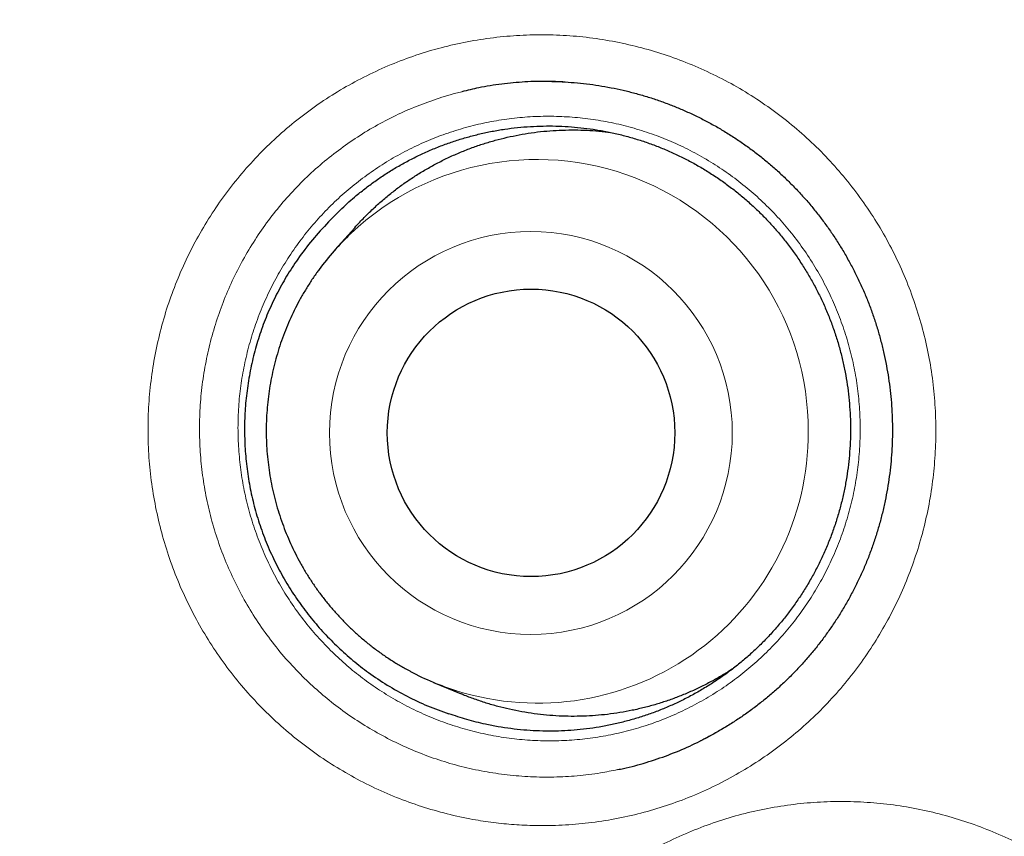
# Model space of a CAD drawing. Header units: millimetres. Extents: x 8 to 315, y 12 to 486.
# Tile 191 of 532: x 157.27 to 161.46, y 463.82 to 467.3. Entities that reach past the tile are written whole.
import ezdxf

# ---------------------------------------------------------------- set-up
doc = ezdxf.new("R2010")
doc.units = ezdxf.units.MM

msp = doc.modelspace()

# ---------------------------------------------------------------- linework, layer by layer
at = {"color": 252, "linetype": 'Continuous', "lineweight": 0}
for p, q in [((159.6157, 467.0297), (159.5781, 467.0313)), ((160.0964, 466.9098), (160.0123, 466.9435)), ((160.2267, 464.2584), (160.2923, 464.2968))]:
    msp.add_line(p, q, dxfattribs=at)
at = {"color": 7, "linetype": 'Continuous', "lineweight": 30}
for p, q in [((159.5796, 467.032), (159.5783, 467.0321)), ((158.693, 466.4109), (158.6089, 466.3162)), ((159.0292, 464.4747), (159.1461, 464.4259)), ((160.2114, 464.2495), (160.2267, 464.2584)), ((160.227, 464.2581), (160.24, 464.2653))]:
    msp.add_line(p, q, dxfattribs=at)
at = {"color": 252, "linetype": 'Continuous', "lineweight": 0}
for centre, radius in [((170.9569, 468.1658), 16.6978), ((170.9569, 468.1658), 15.9984), ((159.4435, 465.5368), 0.8577)]:
    msp.add_circle(centre, radius, dxfattribs=at)
at = {"color": 7, "linetype": 'Continuous', "lineweight": 30}
for centre, radius in [((170.9569, 468.1658), 16.1738), ((159.4441, 465.5373), 0.6121)]:
    msp.add_circle(centre, radius, dxfattribs=at)
at = {"color": 252, "linetype": 'Continuous', "lineweight": 0}
for centre, radius, start, end in [((159.4697, 465.5465), 1.155, 359.8847, 133.3795), ((159.4719, 465.539), 1.1528, 252.568, 0.2577)]:
    msp.add_arc(centre, radius, start, end, dxfattribs=at)
at = {"color": 7, "linetype": 'Continuous', "lineweight": 30}
for centre, start, end in [((159.4713, 465.5495), 133.5404, 143.7006), ((159.4736, 465.5397), 241.9204, 252.5003)]:
    msp.add_arc(centre, 1.154, start, end, dxfattribs=at)
for points, knots in [([(170.9569, 486.0181), (170.9166, 486.0181), (170.8156, 486.0181), (170.6541, 486.0159), (170.4724, 486.012), (170.2907, 486.006), (170.1087, 485.9982), (169.9265, 485.9886), (169.7445, 485.977), (169.5625, 485.9636), (169.3806, 485.9483), (169.1987, 485.9312), (169.0169, 485.9121), (168.8351, 485.8912), (168.6533, 485.8684), (168.4715, 485.8437), (168.2898, 485.8171), (168.1083, 485.7887), (167.9271, 485.7584), (167.7464, 485.7263), (167.566, 485.6923), (167.386, 485.6565), (167.2064, 485.6189), (167.0271, 485.5794), (166.8483, 485.5381), (166.6698, 485.4949), (166.4916, 485.4499), (166.3139, 485.403), (166.1369, 485.3544), (165.9605, 485.304), (165.7847, 485.2518), (165.6094, 485.1978), (165.4349, 485.1422), (165.2614, 485.0848), (165.0886, 485.0257), (164.9165, 484.9649), (164.745, 484.9023), (164.5742, 484.838), (164.4042, 484.7719), (164.2349, 484.7041), (164.066, 484.6345), (163.8975, 484.5631), (163.7298, 484.4899), (163.563, 484.415), (163.3971, 484.3385), (163.232, 484.2603), (163.0678, 484.1805), (162.9045, 484.099), (162.7421, 484.0158), (162.5805, 483.931), (162.4197, 483.8444), (162.2598, 483.7562), (162.1007, 483.6664), (161.9425, 483.5748), (161.785, 483.4815), (161.6284, 483.3865), (161.4726, 483.2898), (161.3175, 483.1914), (161.1633, 483.0913), (161.0098, 482.9895), (160.8572, 482.8859), (160.7052, 482.7805), (160.5543, 482.6736), (160.4046, 482.5652), (160.2563, 482.4556), (160.1094, 482.3446), (159.964, 482.2324), (159.8198, 482.1188), (159.6771, 482.0039), (159.5356, 481.8877), (159.3955, 481.7702), (159.2567, 481.6513), (159.1193, 481.531), (158.9831, 481.4094), (158.8483, 481.2865), (158.7147, 481.1622), (158.5825, 481.0366), (158.4516, 480.9096), (158.3219, 480.7813), (158.1935, 480.6515), (158.0664, 480.5205), (157.9406, 480.388), (157.8161, 480.2541), (157.6929, 480.1189), (157.5709, 479.9823), (157.4501, 479.8443), (157.3308, 479.705), (157.2129, 479.5644), (157.0964, 479.4227), (156.9813, 479.2796), (156.8675, 479.1353), (156.7552, 478.9897), (156.6443, 478.8429), (156.5348, 478.6949), (156.4269, 478.5458), (156.3205, 478.3957), (156.2157, 478.2445), (156.1125, 478.0923), (156.0109, 477.9391), (155.9108, 477.7848), (155.8122, 477.6295), (155.7153, 477.4733), (155.6201, 477.3161), (155.5265, 477.1581), (155.4346, 476.9992), (155.3442, 476.8393), (155.2555, 476.6785), (155.1685, 476.5167), (155.083, 476.3541), (154.9994, 476.1908), (154.9176, 476.0269), (154.8376, 475.8624), (154.7593, 475.6971), (154.6826, 475.5309), (154.6076, 475.3639), (154.5343, 475.1962), (154.4628, 475.0279), (154.3931, 474.8589), (154.3253, 474.6895), (154.2592, 474.5196), (154.1951, 474.3494), (154.1326, 474.1783), (154.0717, 474.0061), (154.0124, 473.8329), (153.9549, 473.6591), (153.8992, 473.4847), (153.8452, 473.3097), (153.793, 473.134), (153.7426, 472.9577), (153.6939, 472.7808), (153.647, 472.6031), (153.6019, 472.4249), (153.5585, 472.2459), (153.517, 472.0664), (153.4772, 471.8864), (153.4393, 471.7061), (153.4033, 471.5255), (153.3691, 471.3446), (153.3368, 471.1634), (153.3063, 470.9819), (153.2777, 470.8), (153.2509, 470.6178), (153.226, 470.4352), (153.2029, 470.2523), (153.1817, 470.0694), (153.1625, 469.8865), (153.1451, 469.7037), (153.1296, 469.5208), (153.1159, 469.3378), (153.1042, 469.1547), (153.0943, 468.9716), (153.0863, 468.7886), (153.0801, 468.6056), (153.0759, 468.4227), (153.0735, 468.2399), (153.073, 468.0573), (153.0744, 467.8746), (153.0777, 467.6919), (153.0828, 467.509), (153.0898, 467.3262), (153.0987, 467.1434), (153.1094, 466.9606), (153.1221, 466.7778), (153.1366, 466.595), (153.153, 466.4121), (153.1713, 466.2293), (153.1915, 466.0464), (153.2135, 465.8635), (153.2374, 465.6808), (153.2632, 465.4983), (153.2909, 465.316), (153.3204, 465.134), (153.3518, 464.9522), (153.3851, 464.7708), (153.4202, 464.5896), (153.4571, 464.4088), (153.4959, 464.2284), (153.5366, 464.0484), (153.579, 463.8689), (153.6233, 463.6898), (153.6694, 463.5111), (153.7173, 463.3329), (153.7669, 463.1555), (153.8183, 462.9788), (153.8714, 462.8029), (153.9262, 462.6277), (153.9828, 462.4533), (154.0411, 462.2796), (154.1011, 462.1066), (154.1629, 461.9343), (154.2265, 461.7627), (154.2917, 461.5919), (154.3588, 461.4217), (154.4275, 461.2521), (154.4981, 461.0833), (154.5703, 460.9151), (154.6444, 460.7476), (154.7202, 460.5807), (154.7977, 460.4145), (154.8771, 460.2489), (154.9582, 460.0839), (155.0411, 459.9196), (155.1257, 459.756), (155.2121, 459.5931), (155.3001, 459.4312), (155.3898, 459.2701), (155.4812, 459.1098), (155.5742, 458.9504), (155.6689, 458.7919), (155.7653, 458.6344), (155.8632, 458.4777), (155.9629, 458.3219), (156.064, 458.1673), (156.1665, 458.0139), (156.2706, 457.8617), (156.3762, 457.7104), (156.4835, 457.5601), (156.5922, 457.411), (156.7023, 457.2631), (156.8139, 457.1163), (156.927, 456.9708), (157.0415, 456.8264), (157.1576, 456.6831), (157.275, 456.541), (157.394, 456.4001), (157.5144, 456.2604), (157.6361, 456.122), (157.7591, 455.985), (157.8834, 455.8494), (158.009, 455.7152), (158.1359, 455.5823), (158.2641, 455.4507), (158.3937, 455.3205), (158.5246, 455.1916), (158.6568, 455.0641), (158.7903, 454.9378), (158.9252, 454.8129), (159.0614, 454.6892), (159.1991, 454.5669), (159.3381, 454.4458), (159.4785, 454.326), (159.6202, 454.2076), (159.7631, 454.0906), (159.9071, 453.9752), (160.0524, 453.8611), (160.1989, 453.7484), (160.3466, 453.6372), (160.4953, 453.5276), (160.6452, 453.4195), (160.7844, 453.3209), (160.8743, 453.259), (160.9135, 453.232)], [0, 0, 0, 0, 0.002649, 0.006643, 0.010624, 0.014606, 0.018606, 0.022605, 0.026606, 0.030607, 0.03461, 0.038616, 0.042625, 0.046637, 0.050654, 0.054676, 0.058704, 0.062735, 0.066763, 0.070789, 0.074814, 0.078838, 0.082862, 0.086886, 0.090912, 0.094939, 0.098968, 0.103001, 0.107027, 0.111045, 0.115069, 0.119093, 0.12311, 0.127115, 0.131115, 0.135122, 0.139126, 0.143127, 0.147126, 0.151124, 0.155128, 0.159145, 0.163158, 0.167167, 0.171174, 0.175178, 0.179181, 0.183183, 0.187185, 0.191188, 0.195191, 0.199195, 0.203202, 0.207211, 0.211224, 0.21524, 0.219262, 0.223288, 0.22732, 0.231359, 0.235404, 0.239458, 0.243519, 0.247575, 0.251617, 0.255652, 0.259681, 0.263704, 0.267723, 0.271737, 0.275747, 0.279755, 0.283759, 0.287762, 0.291763, 0.295763, 0.299762, 0.303762, 0.307763, 0.311764, 0.315768, 0.319774, 0.323782, 0.327794, 0.33181, 0.335831, 0.339859, 0.343877, 0.3479, 0.351927, 0.355957, 0.35999, 0.364025, 0.368061, 0.372097, 0.376132, 0.380167, 0.384199, 0.388228, 0.392265, 0.396298, 0.400329, 0.404357, 0.408385, 0.412411, 0.416438, 0.420464, 0.424492, 0.428521, 0.432553, 0.436561, 0.440571, 0.444583, 0.448597, 0.452611, 0.456625, 0.460636, 0.464644, 0.468647, 0.472644, 0.476633, 0.480616, 0.48463, 0.488644, 0.492658, 0.496673, 0.500689, 0.504708, 0.508729, 0.512753, 0.516781, 0.520813, 0.524851, 0.528894, 0.532937, 0.536976, 0.541014, 0.545051, 0.549087, 0.553124, 0.557161, 0.561199, 0.56524, 0.569282, 0.573325, 0.577353, 0.581379, 0.585405, 0.589429, 0.593452, 0.597473, 0.601491, 0.605507, 0.609519, 0.613527, 0.617531, 0.621533, 0.625544, 0.629555, 0.633567, 0.63758, 0.641596, 0.645613, 0.649635, 0.65366, 0.657689, 0.661724, 0.665765, 0.669806, 0.673847, 0.67789, 0.681933, 0.685978, 0.690024, 0.694071, 0.698117, 0.702164, 0.706211, 0.710257, 0.714296, 0.71835, 0.722396, 0.726436, 0.730471, 0.7345, 0.738525, 0.742546, 0.746563, 0.750578, 0.754592, 0.758603, 0.762614, 0.766625, 0.770637, 0.774649, 0.778663, 0.782679, 0.786697, 0.79072, 0.794746, 0.798777, 0.802813, 0.806856, 0.810896, 0.814937, 0.81898, 0.823025, 0.827074, 0.831126, 0.835169, 0.839223, 0.84328, 0.847335, 0.851379, 0.855416, 0.859468, 0.863516, 0.867562, 0.871606, 0.875649, 0.87969, 0.883732, 0.887774, 0.891817, 0.895861, 0.899908, 0.903949, 0.907986, 0.912019, 0.91605, 0.92008, 0.924108, 0.928135, 0.932163, 0.936191, 0.94022, 0.944251, 0.948285, 0.952326, 0.956369, 0.960415, 0.964463, 0.968515, 0.972563, 0.97661, 0.980664, 0.984722, 0.988775, 0.992818, 0.996874, 1, 1, 1, 1]), ([(187.4364, 468.1658), (187.4357, 468.2786), (187.4344, 468.5041), (187.4235, 468.8422), (187.4063, 469.18), (187.382, 469.5174), (187.3508, 469.8542), (187.3134, 470.1839), (187.2703, 470.5064), (187.222, 470.8216), (187.1675, 471.1359), (187.107, 471.449), (187.0405, 471.7609), (186.9679, 472.0715), (186.8893, 472.3806), (186.8048, 472.6881), (186.7143, 472.9939), (186.6185, 473.2962), (186.5175, 473.5947), (186.4115, 473.8894), (186.3, 474.1821), (186.1797, 474.4804), (186.0503, 474.7839), (185.9113, 475.0922), (185.766, 475.3977), (185.6145, 475.7001), (185.4568, 475.9994), (185.2961, 476.2897), (185.1328, 476.5711), (184.9675, 476.8439), (184.797, 477.1134), (184.6212, 477.3795), (184.4404, 477.6422), (184.2545, 477.9014), (184.0636, 478.1569), (183.8678, 478.4086), (183.6672, 478.6565), (183.463, 478.8991), (183.2555, 479.1362), (183.0448, 479.368), (182.8297, 479.5957), (182.6045, 479.8252), (182.3688, 480.0561), (182.1224, 480.2878), (181.8712, 480.5144), (181.6155, 480.7358), (181.3553, 480.952), (181.0957, 481.1587), (180.8372, 481.3562), (180.5801, 481.545), (180.3194, 481.7287), (180.0552, 481.9073), (179.7876, 482.0808), (179.5166, 482.2491), (179.2425, 482.4121), (178.9653, 482.5697), (178.6851, 482.722), (178.4036, 482.868), (178.1211, 483.0076), (177.8378, 483.1411), (177.5519, 483.2692), (177.256, 483.3951), (176.9499, 483.5182), (176.6336, 483.638), (176.3148, 483.7512), (175.9938, 483.8579), (175.6707, 483.958), (175.3518, 484.0496), (175.0373, 484.1332), (174.7276, 484.2092), (174.4164, 484.2791), (174.104, 484.3431), (173.7903, 484.4009), (173.4756, 484.4527), (173.16, 484.4984), (172.8435, 484.538), (172.5264, 484.5714), (172.2105, 484.5986), (171.8961, 484.6195), (171.5832, 484.6344), (171.2701, 484.6433), (170.9485, 484.6464), (170.6186, 484.643), (170.2805, 484.6326), (169.9427, 484.6152), (169.6053, 484.591), (169.2685, 484.5598), (168.9388, 484.5224), (168.6163, 484.4793), (168.301, 484.431), (167.9868, 484.3765), (167.6736, 484.316), (167.3617, 484.2494), (167.0512, 484.1769), (166.7421, 484.0983), (166.4346, 484.0137), (166.1287, 483.9233), (165.8265, 483.8275), (165.528, 483.7265), (165.2332, 483.6205), (164.9406, 483.5089), (164.6423, 483.3887), (164.3388, 483.2593), (164.0304, 483.1203), (163.725, 482.975), (163.4226, 482.8235), (163.1233, 482.6657), (162.833, 482.505), (162.5515, 482.3418), (162.2788, 482.1765), (162.0093, 482.006), (161.7432, 481.8302), (161.4805, 481.6494), (161.2213, 481.4635), (160.9658, 481.2726), (160.7141, 481.0768), (160.4661, 480.8762), (160.2236, 480.672), (159.9864, 480.4645), (159.7547, 480.2538), (159.527, 480.0387), (159.2974, 479.8135), (159.0665, 479.5778), (158.8348, 479.3313), (158.6082, 479.0802), (158.3868, 478.8245), (158.1707, 478.5642), (157.964, 478.3047), (157.7664, 478.0462), (157.5777, 477.7891), (157.394, 477.5284), (157.2154, 477.2641), (157.0419, 476.9965), (156.8736, 476.7256), (156.7106, 476.4515), (156.5529, 476.1743), (156.4007, 475.894), (156.2547, 475.6126), (156.115, 475.3301), (155.9815, 475.0467), (155.8535, 474.7609), (155.7276, 474.465), (155.6045, 474.1589), (155.4847, 473.8425), (155.3715, 473.5238), (155.2648, 473.2028), (155.1647, 472.8797), (155.0731, 472.5608), (154.9895, 472.2463), (154.9135, 471.9366), (154.8435, 471.6254), (154.7796, 471.3129), (154.7217, 470.9993), (154.6699, 470.6846), (154.6242, 470.369), (154.5847, 470.0525), (154.5512, 469.7353), (154.5241, 469.4195), (154.5031, 469.105), (154.4883, 468.7921), (154.4793, 468.479), (154.4763, 468.1575), (154.4797, 467.8276), (154.4901, 467.4895), (154.5074, 467.1517), (154.5317, 466.8143), (154.5629, 466.4775), (154.6003, 466.1478), (154.6434, 465.8252), (154.6917, 465.51), (154.7462, 465.1958), (154.8067, 464.8826), (154.8732, 464.5707), (154.9458, 464.2601), (155.0244, 463.951), (155.1089, 463.6435), (155.1994, 463.3377), (155.2952, 463.0355), (155.3962, 462.737), (155.5022, 462.4422), (155.6137, 462.1495), (155.734, 461.8513), (155.8634, 461.5478), (156.0024, 461.2394), (156.1477, 460.9339), (156.2992, 460.6315), (156.4569, 460.3323), (156.6176, 460.042), (156.7809, 459.7605), (156.9462, 459.4878), (157.1167, 459.2183), (157.2925, 458.9521), (157.4733, 458.6894), (157.6592, 458.4303), (157.8501, 458.1748), (158.0459, 457.923), (158.2465, 457.6751), (158.4507, 457.4326), (158.6582, 457.1954), (158.8689, 456.9637), (159.084, 456.7359), (159.3092, 456.5064), (159.5449, 456.2755), (159.7913, 456.0438), (160.0425, 455.8172), (160.2982, 455.5958), (160.5584, 455.3797), (160.818, 455.173), (161.0765, 454.9754), (161.3336, 454.7867), (161.5943, 454.603), (161.8585, 454.4243), (162.1261, 454.2509), (162.3971, 454.0826), (162.6712, 453.9196), (162.9484, 453.7619), (163.2287, 453.6096), (163.5101, 453.4637), (163.7926, 453.324), (164.0759, 453.1905), (164.3618, 453.0624), (164.6577, 452.9366), (164.9638, 452.8134), (165.2802, 452.6937), (165.5989, 452.5804), (165.9199, 452.4738), (166.243, 452.3737), (166.5619, 452.282), (166.8764, 452.1984), (167.1861, 452.1225), (167.4973, 452.0525), (167.8097, 451.9886), (168.1234, 451.9307), (168.4381, 451.8789), (168.7537, 451.8332), (169.0702, 451.7936), (169.3873, 451.7602), (169.7032, 451.7331), (170.0176, 451.7121), (170.3305, 451.6972), (170.6436, 451.6883), (170.9652, 451.6852), (171.2951, 451.6886), (171.6332, 451.699), (171.971, 451.7164), (172.3084, 451.7407), (172.6452, 451.7719), (172.9749, 451.8093), (173.2974, 451.8523), (173.6127, 451.9007), (173.9269, 451.9551), (174.2401, 452.0156), (174.552, 452.0822), (174.8625, 452.1548), (175.1716, 452.2334), (175.4791, 452.3179), (175.785, 452.4084), (176.0872, 452.5042), (176.3857, 452.6052), (176.6805, 452.7111), (176.9731, 452.8227), (177.2714, 452.943), (177.5749, 453.0723), (177.8833, 453.2113), (178.1887, 453.3566), (178.4912, 453.5082), (178.7904, 453.6659), (179.0807, 453.8266), (179.3622, 453.9898), (179.6349, 454.1551), (179.9044, 454.3257), (180.1706, 454.5014), (180.4332, 454.6823), (180.6924, 454.8682), (180.9479, 455.0591), (181.1996, 455.2549), (181.4476, 455.4555), (181.6901, 455.6596), (181.9273, 455.8672), (182.159, 456.0779), (182.3867, 456.293), (182.6163, 456.5182), (182.8472, 456.7539), (183.0789, 457.0003), (183.3055, 457.2514), (183.5269, 457.5072), (183.743, 457.7674), (183.9497, 458.027), (184.1473, 458.2855), (184.336, 458.5426), (184.5197, 458.8033), (184.6983, 459.0675), (184.8718, 459.3351), (185.0401, 459.606), (185.2031, 459.8802), (185.3608, 460.1574), (185.513, 460.4376), (185.659, 460.7191), (185.7987, 461.0015), (185.9322, 461.2849), (186.0602, 461.5708), (186.1861, 461.8667), (186.3092, 462.1728), (186.429, 462.4891), (186.5422, 462.8079), (186.6489, 463.1289), (186.749, 463.452), (186.8406, 463.7709), (186.9242, 464.0853), (187.0002, 464.3951), (187.0702, 464.7062), (187.1341, 465.0187), (187.192, 465.3323), (187.2438, 465.647), (187.2895, 465.9627), (187.329, 466.2791), (187.3625, 466.5963), (187.3896, 466.9122), (187.4106, 467.2266), (187.4254, 467.5395), (187.4346, 467.8526), (187.4358, 468.0614), (187.4364, 468.1658)], [0, 0, 0, 0, 0.003267, 0.006533, 0.0098, 0.013067, 0.016333, 0.0196, 0.02268, 0.02576, 0.02884, 0.03192, 0.035, 0.03808, 0.04116, 0.04424, 0.04732, 0.0504, 0.053425, 0.05645, 0.059475, 0.0625, 0.065767, 0.069033, 0.0723, 0.075567, 0.078833, 0.0821, 0.08518, 0.08826, 0.09134, 0.09442, 0.0975, 0.10058, 0.10366, 0.10674, 0.10982, 0.1129, 0.115925, 0.11895, 0.121975, 0.125, 0.128267, 0.131533, 0.1348, 0.138067, 0.141333, 0.1446, 0.14768, 0.15076, 0.15384, 0.15692, 0.16, 0.16308, 0.16616, 0.16924, 0.17232, 0.1754, 0.178425, 0.18145, 0.184475, 0.1875, 0.190767, 0.194033, 0.1973, 0.200567, 0.203833, 0.2071, 0.21018, 0.21326, 0.21634, 0.21942, 0.2225, 0.22558, 0.22866, 0.23174, 0.23482, 0.2379, 0.240925, 0.24395, 0.246975, 0.25, 0.253267, 0.256533, 0.2598, 0.263067, 0.266333, 0.2696, 0.27268, 0.27576, 0.27884, 0.28192, 0.285, 0.28808, 0.29116, 0.29424, 0.29732, 0.3004, 0.303425, 0.30645, 0.309475, 0.3125, 0.315767, 0.319033, 0.3223, 0.325567, 0.328833, 0.3321, 0.33518, 0.33826, 0.34134, 0.34442, 0.3475, 0.35058, 0.35366, 0.35674, 0.35982, 0.3629, 0.365925, 0.36895, 0.371975, 0.375, 0.378267, 0.381533, 0.3848, 0.388067, 0.391333, 0.3946, 0.39768, 0.40076, 0.40384, 0.40692, 0.41, 0.41308, 0.41616, 0.41924, 0.42232, 0.4254, 0.428425, 0.43145, 0.434475, 0.4375, 0.440767, 0.444033, 0.4473, 0.450567, 0.453833, 0.4571, 0.46018, 0.46326, 0.46634, 0.46942, 0.4725, 0.47558, 0.47866, 0.48174, 0.48482, 0.4879, 0.490925, 0.49395, 0.496975, 0.5, 0.503267, 0.506533, 0.5098, 0.513067, 0.516333, 0.5196, 0.52268, 0.52576, 0.52884, 0.53192, 0.535, 0.53808, 0.54116, 0.54424, 0.54732, 0.5504, 0.553425, 0.55645, 0.559475, 0.5625, 0.565767, 0.569033, 0.5723, 0.575567, 0.578833, 0.5821, 0.58518, 0.58826, 0.59134, 0.59442, 0.5975, 0.60058, 0.60366, 0.60674, 0.60982, 0.6129, 0.615925, 0.61895, 0.621975, 0.625, 0.628267, 0.631533, 0.6348, 0.638067, 0.641333, 0.6446, 0.64768, 0.65076, 0.65384, 0.65692, 0.66, 0.66308, 0.66616, 0.66924, 0.67232, 0.6754, 0.678425, 0.68145, 0.684475, 0.6875, 0.690767, 0.694033, 0.6973, 0.700567, 0.703833, 0.7071, 0.71018, 0.71326, 0.71634, 0.71942, 0.7225, 0.72558, 0.72866, 0.73174, 0.73482, 0.7379, 0.740925, 0.74395, 0.746975, 0.75, 0.753267, 0.756533, 0.7598, 0.763067, 0.766333, 0.7696, 0.77268, 0.77576, 0.77884, 0.78192, 0.785, 0.78808, 0.79116, 0.79424, 0.79732, 0.8004, 0.803425, 0.80645, 0.809475, 0.8125, 0.815767, 0.819033, 0.8223, 0.825567, 0.828833, 0.8321, 0.83518, 0.83826, 0.84134, 0.84442, 0.8475, 0.85058, 0.85366, 0.85674, 0.85982, 0.8629, 0.865925, 0.86895, 0.871975, 0.875, 0.878267, 0.881533, 0.8848, 0.888067, 0.891333, 0.8946, 0.89768, 0.90076, 0.90384, 0.90692, 0.91, 0.91308, 0.91616, 0.91924, 0.92232, 0.9254, 0.928425, 0.93145, 0.934475, 0.9375, 0.940767, 0.944033, 0.9473, 0.950567, 0.953833, 0.9571, 0.96018, 0.96326, 0.96634, 0.96942, 0.9725, 0.97558, 0.97866, 0.98174, 0.98482, 0.9879, 0.990925, 0.99395, 0.996975, 1, 1, 1, 1]), ([(159.5781, 467.0313), (159.558, 467.0323), (159.5047, 467.0352), (159.4182, 467.0324), (159.3191, 467.0232), (159.2293, 467.0092), (159.1734, 466.9954), (159.1495, 466.9895)], [0, 0, 0, 0, 0.1395962, 0.3701673, 0.5999533, 0.8297394, 1, 1, 1, 1]), ([(159.5327, 467.0336), (159.5472, 467.0333), (159.5791, 467.0325), (159.6285, 467.0291), (159.6808, 467.0237), (159.7329, 467.0165), (159.7846, 467.0075), (159.8359, 466.9966), (159.8867, 466.9839), (159.9371, 466.9694), (159.9871, 466.9531), (160.0356, 466.9353), (160.0707, 466.921), (160.0894, 466.9129), (160.0928, 466.9115)], [0, 0, 0, 0, 0.075484, 0.166395, 0.257552, 0.348868, 0.439925, 0.530477, 0.621071, 0.712183, 0.803203, 0.89433, 0.980654, 1, 1, 1, 1]), ([(160.0928, 466.9115), (160.1008, 466.9079), (160.1247, 466.8974), (160.1641, 466.8785), (160.2105, 466.8542), (160.2561, 466.8283), (160.3007, 466.8008), (160.3444, 466.7716), (160.3872, 466.7408), (160.4288, 466.7085), (160.4694, 466.6747), (160.5087, 466.6394), (160.5467, 466.6029), (160.5832, 466.5651), (160.6183, 466.5262), (160.6521, 466.486), (160.6844, 466.4446), (160.7153, 466.402), (160.7447, 466.3582), (160.7726, 466.3134), (160.7988, 466.2676), (160.8235, 466.2209), (160.8465, 466.1733), (160.8678, 466.1251), (160.8872, 466.0764), (160.9048, 466.0272), (160.9206, 465.9773), (160.9348, 465.9266), (160.9472, 465.8752), (160.9579, 465.8233), (160.9667, 465.771), (160.9737, 465.7184), (160.9788, 465.6657), (160.9821, 465.6131), (160.9834, 465.5606), (160.9829, 465.5084), (160.9805, 465.4562), (160.9762, 465.404), (160.9701, 465.3517), (160.9621, 465.2995), (160.9522, 465.2475), (160.9405, 465.1957), (160.927, 465.1445), (160.9117, 465.0938), (160.8947, 465.044), (160.8761, 464.995), (160.8557, 464.9468), (160.8336, 464.8994), (160.8097, 464.8525), (160.784, 464.8063), (160.7568, 464.7611), (160.7281, 464.7171), (160.698, 464.6743), (160.6664, 464.6326), (160.6332, 464.592), (160.5986, 464.5525), (160.5625, 464.5143), (160.5251, 464.4773), (160.4864, 464.4417), (160.4465, 464.4076), (160.4053, 464.3748), (160.363, 464.3435), (160.3198, 464.3139), (160.2756, 464.2858), (160.2304, 464.2594), (160.1938, 464.2394), (160.172, 464.2287), (160.1659, 464.2258)], [0, 0, 0, 0, 0.0077753, 0.0234326, 0.0390311, 0.0546187, 0.0702274, 0.0858825, 0.1015903, 0.1172518, 0.1329751, 0.1487202, 0.1644128, 0.1800142, 0.195572, 0.2111975, 0.2268112, 0.242445, 0.2581234, 0.2738335, 0.28947, 0.3051787, 0.3209184, 0.336591, 0.3521216, 0.3676105, 0.3831682, 0.3988111, 0.4145182, 0.4302675, 0.4460362, 0.4617981, 0.4775251, 0.4931943, 0.5087838, 0.5242805, 0.5397691, 0.5553274, 0.5709739, 0.586687, 0.6024439, 0.6182212, 0.6339923, 0.6497284, 0.6654063, 0.681004, 0.6965139, 0.7120791, 0.7277498, 0.7434967, 0.7592404, 0.7748782, 0.7904111, 0.8060244, 0.8216593, 0.8372961, 0.8529625, 0.8686703, 0.8843362, 0.8999859, 0.915703, 0.9314222, 0.947056, 0.9626137, 0.9782588, 0.9939298, 1, 1, 1, 1]), ([(158.5814, 466.4354), (158.6003, 466.4549), (158.638, 466.4941), (158.6922, 466.5418), (158.7412, 466.581), (158.7842, 466.6125), (158.8286, 466.6423), (158.8746, 466.6705), (158.9221, 466.6968), (158.9712, 466.7214), (159.0214, 466.7438), (159.072, 466.7639), (159.1228, 466.7817), (159.1738, 466.7971), (159.2256, 466.8104), (159.2783, 466.8217), (159.3319, 466.8308), (159.3863, 466.8376), (159.4411, 466.8421), (159.4955, 466.8443), (159.5493, 466.8441), (159.6026, 466.8417), (159.6558, 466.8371), (159.7093, 466.8302), (159.7629, 466.8209), (159.8166, 466.8093), (159.8698, 466.7954), (159.9219, 466.7793), (159.9727, 466.7612), (160.0222, 466.7413), (160.0709, 466.7192), (160.1192, 466.6949), (160.1667, 466.6684), (160.2135, 466.6397), (160.2592, 466.6088), (160.303, 466.5764), (160.345, 466.5425), (160.3852, 466.5072), (160.424, 466.4702), (160.4615, 466.4313), (160.4976, 466.3905), (160.5324, 466.3478), (160.5653, 466.3035), (160.596, 466.2583), (160.6245, 466.2124), (160.6508, 466.1658), (160.6752, 466.1181), (160.6978, 466.0689), (160.7185, 466.0184), (160.7372, 465.9666), (160.7537, 465.9139), (160.7678, 465.8611), (160.7795, 465.8084), (160.789, 465.7557), (160.7963, 465.7025), (160.8014, 465.6486), (160.8043, 465.5942), (160.8049, 465.5391), (160.8031, 465.484), (160.799, 465.4294), (160.7927, 465.3758), (160.7842, 465.323), (160.7736, 465.2704), (160.7607, 465.2179), (160.7454, 465.1656), (160.7278, 465.1135), (160.7079, 465.062), (160.6861, 465.012), (160.6624, 464.9635), (160.637, 464.9165), (160.6097, 464.8705), (160.5801, 464.8252), (160.5485, 464.781), (160.5147, 464.7377), (160.4789, 464.6958), (160.4418, 464.6558), (160.4035, 464.618), (160.364, 464.5821), (160.323, 464.5478), (160.2802, 464.5149), (160.2357, 464.4837), (160.1895, 464.4541), (160.1419, 464.4265), (160.0937, 464.4011), (160.045, 464.3781), (159.9959, 464.3574), (159.9459, 464.3387), (159.8946, 464.3219), (159.8423, 464.3073), (159.7889, 464.2947), (159.7349, 464.2844), (159.681, 464.2766), (159.6275, 464.2711), (159.5743, 464.2678), (159.5208, 464.2668), (159.4669, 464.268), (159.4127, 464.2716), (159.3581, 464.2775), (159.3037, 464.2857), (159.2412, 464.2981), (159.1707, 464.3155), (159.1194, 464.3328), (159.0937, 464.3414)], [0, 0, 0, 0, 0.014733, 0.029526, 0.039155, 0.048784, 0.05848, 0.068176, 0.078083, 0.08799, 0.09797, 0.10795, 0.117579, 0.127208, 0.136904, 0.1466, 0.156507, 0.166414, 0.176394, 0.186374, 0.196003, 0.205632, 0.215328, 0.225024, 0.234931, 0.244838, 0.254818, 0.264798, 0.274427, 0.284056, 0.293752, 0.303448, 0.313355, 0.323262, 0.333242, 0.343222, 0.352851, 0.36248, 0.372176, 0.381872, 0.391779, 0.401686, 0.411666, 0.421646, 0.431275, 0.440904, 0.4506, 0.460296, 0.470203, 0.48011, 0.49009, 0.500069, 0.509699, 0.519328, 0.529024, 0.53872, 0.548627, 0.558534, 0.568514, 0.578493, 0.588123, 0.597752, 0.607448, 0.617144, 0.627051, 0.636958, 0.646937, 0.656917, 0.666546, 0.676176, 0.685872, 0.695568, 0.705475, 0.715382, 0.725361, 0.735341, 0.74497, 0.754599, 0.764296, 0.773992, 0.783898, 0.793805, 0.803785, 0.813765, 0.823394, 0.833023, 0.842719, 0.852415, 0.862322, 0.872229, 0.882209, 0.892189, 0.901818, 0.911447, 0.921143, 0.930839, 0.940746, 0.950653, 0.960633, 0.970613, 0.985277, 1, 1, 1, 1]), ([(158.6932, 466.4107), (158.7004, 466.4188), (158.7192, 466.4401), (158.7518, 466.473), (158.7906, 466.5095), (158.8306, 466.544), (158.8716, 466.5764), (158.9134, 466.6067), (158.9566, 466.6353), (159.0013, 466.6623), (159.0475, 466.6876), (159.0952, 466.7112), (159.1439, 466.7327), (159.1931, 466.7519), (159.2424, 466.7688), (159.292, 466.7835), (159.3422, 466.7961), (159.3933, 466.8068), (159.4453, 466.8153), (159.498, 466.8217), (159.5512, 466.8257), (159.6039, 466.8275), (159.6561, 466.8271), (159.7077, 466.8244), (159.75, 466.8208), (159.7751, 466.8173), (159.7831, 466.8162)], [0, 0, 0, 0, 0.026626, 0.070426, 0.114548, 0.15867, 0.201241, 0.243812, 0.286679, 0.329546, 0.373346, 0.417145, 0.461267, 0.505389, 0.547961, 0.590532, 0.633399, 0.676266, 0.720065, 0.763865, 0.807987, 0.852109, 0.89468, 0.937251, 0.980118, 1, 1, 1, 1]), ([(158.5814, 466.4354), (158.5582, 466.4102), (158.5117, 466.36), (158.4528, 466.282), (158.4023, 466.2044), (158.3598, 466.1278), (158.323, 466.049), (158.2921, 465.9682), (158.267, 465.8858), (158.2475, 465.8017), (158.2336, 465.7167), (158.2254, 465.631), (158.223, 465.545), (158.2263, 465.459), (158.2352, 465.3732), (158.2497, 465.2883), (158.2699, 465.2044), (158.2962, 465.1218), (158.3283, 465.0409), (158.3659, 464.9623), (158.4088, 464.8866), (158.4561, 464.8148), (158.5076, 464.7472), (158.5629, 464.6837), (158.6221, 464.6238), (158.685, 464.5679), (158.7546, 464.5137), (158.8313, 464.4623), (158.9155, 464.415), (159.0028, 464.3737), (159.0634, 464.3522), (159.0937, 464.3414)], [0, 0, 0, 0, 0.040011, 0.080021, 0.114081, 0.148182, 0.182239, 0.215648, 0.249173, 0.282741, 0.316275, 0.349691, 0.383073, 0.416568, 0.450097, 0.483587, 0.516964, 0.550692, 0.584541, 0.618435, 0.652291, 0.686024, 0.718678, 0.751435, 0.784227, 0.816984, 0.849638, 0.887175, 0.924825, 0.962469, 1, 1, 1, 1]), ([(158.5414, 466.2324), (158.5379, 466.2278), (158.5251, 466.2107), (158.5046, 466.1801), (158.4798, 466.1406), (158.4568, 466.1001), (158.4353, 466.0587), (158.4156, 466.0165), (158.3976, 465.9735), (158.3813, 465.9298), (158.3667, 465.8855), (158.354, 465.8407), (158.3431, 465.7953), (158.334, 465.7496), (158.3267, 465.7035), (158.3213, 465.6571), (158.3178, 465.6106), (158.3162, 465.564), (158.3164, 465.5173), (158.3185, 465.4707), (158.3224, 465.4242), (158.3282, 465.3779), (158.3359, 465.3318), (158.3454, 465.2862), (158.3568, 465.2409), (158.3699, 465.1961), (158.3849, 465.1519), (158.4016, 465.1083), (158.42, 465.0654), (158.4401, 465.0233), (158.4619, 464.9821), (158.4854, 464.9417), (158.5104, 464.9024), (158.537, 464.864), (158.5652, 464.8268), (158.5948, 464.7907), (158.6258, 464.7559), (158.6582, 464.7224), (158.6919, 464.6901), (158.7268, 464.6593), (158.763, 464.6299), (158.8003, 464.602), (158.8387, 464.5756), (158.8782, 464.5508), (158.9088, 464.5329), (158.9265, 464.5238), (158.9303, 464.5218)], [0, 0, 0, 0, 0.00876, 0.032193, 0.055627, 0.079062, 0.102498, 0.125936, 0.149374, 0.172814, 0.196254, 0.219696, 0.243139, 0.266582, 0.290027, 0.313472, 0.336918, 0.360365, 0.383813, 0.407261, 0.43071, 0.454159, 0.477609, 0.501058, 0.524509, 0.547959, 0.571409, 0.594859, 0.618309, 0.641758, 0.665208, 0.688657, 0.712105, 0.735553, 0.759, 0.782446, 0.805892, 0.829336, 0.85278, 0.876223, 0.899665, 0.923105, 0.946545, 0.969984, 0.993421, 1, 1, 1, 1]), ([(160.3026, 464.5326), (160.2898, 464.5244), (160.262, 464.5065), (160.2179, 464.4813), (160.171, 464.457), (160.1237, 464.435), (160.076, 464.4151), (160.0274, 464.3972), (159.9777, 464.3813), (159.9269, 464.3673), (159.8751, 464.3554), (159.8227, 464.3458), (159.7705, 464.3384), (159.7185, 464.3334), (159.667, 464.3305), (159.6152, 464.3298), (159.5629, 464.3313), (159.5104, 464.335), (159.4576, 464.341), (159.4049, 464.3493), (159.3532, 464.3597), (159.3025, 464.3722), (159.2528, 464.3866), (159.2038, 464.4033), (159.1681, 464.4165), (159.1492, 464.4247), (159.1462, 464.4261)], [0, 0, 0, 0, 0.037748, 0.081936, 0.126124, 0.168759, 0.211395, 0.254326, 0.297257, 0.341123, 0.384988, 0.429176, 0.473365, 0.516, 0.558635, 0.601566, 0.644498, 0.688363, 0.732228, 0.776417, 0.820605, 0.86324, 0.905875, 0.948807, 0.991738, 1, 1, 1, 1]), ([(159.8128, 464.1035), (159.8211, 464.1051), (159.8621, 464.1127), (159.9342, 464.1329), (160.0285, 464.1644), (160.1197, 464.202), (160.1778, 464.232), (160.2064, 464.2468)], [0, 0, 0, 0, 0.0603977, 0.2974539, 0.533703, 0.7699521, 1, 1, 1, 1])]:
    msp.add_open_spline(points, degree=3, knots=knots, dxfattribs=at)
at = {"color": 252, "linetype": 'Continuous', "lineweight": 0}
for points, knots in [([(170.9569, 485.7663), (170.8474, 485.7657), (170.6284, 485.7645), (170.3001, 485.7548), (169.972, 485.7395), (169.6442, 485.7178), (169.3158, 485.69), (168.987, 485.6559), (168.6577, 485.6155), (168.3291, 485.5689), (168.0016, 485.5162), (167.6741, 485.4572), (167.3469, 485.3918), (167.0199, 485.32), (166.6944, 485.2421), (166.3704, 485.158), (166.0388, 485.0652), (165.6998, 484.9631), (165.3539, 484.851), (165.0103, 484.7318), (164.6685, 484.6052), (164.3286, 484.4712), (163.9908, 484.3298), (163.6561, 484.1813), (163.3216, 484.0245), (162.9877, 483.8592), (162.6545, 483.6854), (162.325, 483.5044), (161.9995, 483.3166), (161.6758, 483.1205), (161.3541, 482.916), (161.0347, 482.7032), (160.7378, 482.496), (160.4628, 482.2959), (160.2088, 482.1039), (159.9583, 481.9075), (159.7109, 481.7063), (159.4669, 481.5002), (159.2261, 481.2894), (158.9892, 481.0742), (158.7431, 480.8424), (158.4886, 480.5928), (158.2268, 480.3249), (157.9707, 480.0513), (157.7205, 479.7723), (157.4763, 479.4882), (157.2565, 479.2212), (157.0598, 478.9729), (156.8847, 478.7442), (156.7133, 478.5128), (156.5305, 478.2574), (156.3376, 477.9772), (156.1362, 477.6713), (155.9412, 477.3613), (155.7522, 477.0467), (155.5693, 476.7275), (155.3927, 476.4037), (155.2229, 476.0764), (155.0604, 475.7466), (154.9053, 475.4145), (154.7576, 475.0801), (154.6168, 474.7428), (154.4829, 474.4018), (154.3558, 474.0573), (154.2357, 473.7093), (154.1229, 473.3589), (154.0165, 473.0034), (153.9168, 472.6426), (153.824, 472.2768), (153.739, 471.9091), (153.6618, 471.5397), (153.5979, 471.1977), (153.5452, 470.8835), (153.502, 470.5974), (153.4635, 470.3107), (153.4267, 469.9979), (153.3931, 469.659), (153.3645, 469.2938), (153.3434, 468.9281), (153.33, 468.5613), (153.3242, 468.1934), (153.3261, 467.8245), (153.3358, 467.4558), (153.3532, 467.0855), (153.3786, 466.7139), (153.412, 466.341), (153.4533, 465.9689), (153.4996, 465.6188), (153.5494, 465.2908), (153.6013, 464.9847), (153.6586, 464.6794), (153.7211, 464.3753), (153.7932, 464.0536), (153.8758, 463.7147), (153.9704, 463.359), (154.0723, 463.0053), (154.1818, 462.653), (154.2988, 462.3023), (154.4234, 461.9533), (154.5553, 461.6069), (154.6952, 461.2617), (154.8432, 460.9179), (154.9992, 460.5755), (155.1624, 460.2366), (155.3232, 459.9202), (155.4799, 459.6259), (155.6314, 459.3531), (155.7877, 459.0829), (155.9486, 458.8155), (156.124, 458.5354), (156.3146, 458.2433), (156.5216, 457.94), (156.7347, 457.6409), (156.9543, 457.3457), (157.1806, 457.0543), (157.4133, 456.767), (157.6519, 456.4846), (157.8975, 456.2059), (158.1501, 455.931), (158.4098, 455.6602), (158.6752, 455.3949), (158.9307, 455.1501), (159.1751, 454.9249), (159.4075, 454.7181), (159.6434, 454.5154), (159.8828, 454.3168), (160.1383, 454.1123), (160.4104, 453.9028), (160.6997, 453.6891), (160.9932, 453.4812), (161.2919, 453.2784), (161.5959, 453.081), (161.9049, 452.889), (162.2178, 452.7033), (162.535, 452.5236), (162.8566, 452.35), (163.1824, 452.1827), (163.5116, 452.0222), (163.8454, 451.8679), (164.1837, 451.7201), (164.5264, 451.5788), (164.872, 451.4448), (165.217, 451.3194), (165.5611, 451.2024), (165.9042, 451.0934), (166.2495, 450.9916), (166.5977, 450.8965), (166.9488, 450.8085), (167.3027, 450.7275), (167.6582, 450.6539), (168.0152, 450.5877), (168.3735, 450.5289), (168.7356, 450.4774), (169.1017, 450.4332), (169.4717, 450.3966), (169.8424, 450.368), (170.2137, 450.3477), (170.5852, 450.3349), (170.833, 450.3334), (170.9569, 450.3326)], [0, 0, 0, 0, 0.005917, 0.011836, 0.017755, 0.023674, 0.029591, 0.035568, 0.041546, 0.047525, 0.053503, 0.05948, 0.06551, 0.071542, 0.077574, 0.083606, 0.089636, 0.096187, 0.10274, 0.109293, 0.115845, 0.122442, 0.129041, 0.135639, 0.142237, 0.149007, 0.155779, 0.162552, 0.169324, 0.176094, 0.18301, 0.189927, 0.196843, 0.202578, 0.208315, 0.214051, 0.219786, 0.225551, 0.231317, 0.237083, 0.242848, 0.249596, 0.256347, 0.2631, 0.269852, 0.276604, 0.283352, 0.288541, 0.293731, 0.298921, 0.30411, 0.310708, 0.317307, 0.323906, 0.330503, 0.337147, 0.343791, 0.350436, 0.357079, 0.363664, 0.370251, 0.376837, 0.383422, 0.390054, 0.396687, 0.403319, 0.409951, 0.416748, 0.423548, 0.430349, 0.437149, 0.443947, 0.449159, 0.454371, 0.459584, 0.464796, 0.471395, 0.477995, 0.484595, 0.491194, 0.497839, 0.504485, 0.511131, 0.517776, 0.524521, 0.531267, 0.538014, 0.544758, 0.550353, 0.555948, 0.561544, 0.567139, 0.572733, 0.579364, 0.585996, 0.592628, 0.599259, 0.605935, 0.612614, 0.619292, 0.625969, 0.632746, 0.639526, 0.646305, 0.653083, 0.658705, 0.664329, 0.669953, 0.675576, 0.681198, 0.687814, 0.694431, 0.701048, 0.707664, 0.714324, 0.720986, 0.727648, 0.734309, 0.741068, 0.747829, 0.75459, 0.761349, 0.766953, 0.772558, 0.778163, 0.783768, 0.789372, 0.795852, 0.802333, 0.808814, 0.815293, 0.821848, 0.828404, 0.834959, 0.841514, 0.848112, 0.854712, 0.861312, 0.86791, 0.874588, 0.881267, 0.887946, 0.894624, 0.901109, 0.907595, 0.914082, 0.920567, 0.927106, 0.933647, 0.94019, 0.946733, 0.953274, 0.959812, 0.966508, 0.973206, 0.979906, 0.986606, 0.993305, 1, 1, 1, 1]), ([(160.1562, 467.0931), (160.1213, 467.1075), (160.0515, 467.1363), (159.9433, 467.1703), (159.8332, 467.1976), (159.7215, 467.2173), (159.609, 467.2295), (159.496, 467.2338), (159.3827, 467.2304), (159.2699, 467.2195), (159.1581, 467.201), (159.048, 467.1751), (158.94, 467.1416), (158.8343, 467.1008), (158.7314, 467.053), (158.6321, 466.9984), (158.5368, 466.9374), (158.446, 466.8699), (158.3598, 466.7962), (158.2786, 466.7169), (158.2029, 466.6324), (158.1332, 466.5431), (158.0698, 466.4492), (158.0128, 466.351), (157.9623, 466.2491), (157.9189, 466.1442), (157.8826, 466.0367), (157.8538, 465.9269), (157.8324, 465.8153), (157.8184, 465.7024), (157.812, 465.5888), (157.8132, 465.4753), (157.8222, 465.3621), (157.8389, 465.2496), (157.863, 465.1383), (157.8944, 465.029), (157.933, 464.9221), (157.9788, 464.8183), (158.0316, 464.7175), (158.091, 464.6205), (158.1567, 464.5277), (158.2283, 464.4396), (158.3058, 464.3568), (158.3888, 464.2792), (158.4768, 464.2073), (158.5694, 464.1415), (158.6659, 464.0822), (158.7663, 464.0297), (158.8702, 463.984), (158.9769, 463.9454), (159.0859, 463.914), (159.1885, 463.8918), (159.284, 463.8772), (159.372, 463.8685), (159.4603, 463.8644), (159.5568, 463.865), (159.6615, 463.8721), (159.7737, 463.8874), (159.8848, 463.9102), (159.994, 463.9403), (160.1008, 463.9777), (160.2047, 464.0224), (160.3055, 464.0741), (160.4027, 464.1326), (160.4957, 464.1973), (160.5841, 464.2681), (160.6673, 464.3448), (160.7453, 464.4272), (160.8178, 464.5147), (160.8841, 464.6067), (160.9441, 464.7029), (160.9973, 464.803), (161.0437, 464.9067), (161.0832, 465.0133), (161.1154, 465.1223), (161.1402, 465.233), (161.1574, 465.3452), (161.167, 465.4585), (161.169, 465.5723), (161.1635, 465.6859), (161.1504, 465.7987), (161.1295, 465.9104), (161.1012, 466.0205), (161.0656, 466.1287), (161.0229, 466.2341), (160.9734, 466.3363), (160.9169, 466.4348), (160.8538, 466.5294), (160.7846, 466.6196), (160.7096, 466.705), (160.6292, 466.785), (160.5434, 466.8592), (160.4528, 466.9276), (160.3577, 466.9897), (160.259, 467.0458), (160.1904, 467.0774), (160.1562, 467.0931)], [0, 0, 0, 0, 0.0107143, 0.0214652, 0.0322285, 0.0429794, 0.0536937, 0.064408, 0.0751589, 0.0859223, 0.0966732, 0.1073875, 0.1181018, 0.1288527, 0.139616, 0.1503669, 0.1610812, 0.1717955, 0.1825464, 0.1933098, 0.2040607, 0.214775, 0.2254893, 0.2362402, 0.2470035, 0.2577544, 0.2684687, 0.279183, 0.2899339, 0.3006972, 0.3114481, 0.3221624, 0.3328767, 0.3436276, 0.354391, 0.3651419, 0.3758562, 0.3865705, 0.3973214, 0.4080847, 0.4188356, 0.4295499, 0.4402642, 0.4510151, 0.4617784, 0.4725293, 0.4832436, 0.4939579, 0.5047088, 0.5154721, 0.5262231, 0.5369374, 0.5453131, 0.5537004, 0.5620878, 0.5704635, 0.5811778, 0.5919287, 0.602692, 0.6134429, 0.6241572, 0.6348715, 0.6456224, 0.6563858, 0.6671367, 0.677851, 0.6885653, 0.6993162, 0.7100795, 0.7208304, 0.7315447, 0.742259, 0.7530099, 0.7637732, 0.7745241, 0.7852384, 0.7959527, 0.8067036, 0.817467, 0.8282179, 0.8389322, 0.8496465, 0.8603974, 0.8711607, 0.8819116, 0.8926259, 0.9033402, 0.9140911, 0.9248544, 0.9356053, 0.9463196, 0.9570313, 0.9677795, 0.9785401, 0.9892884, 1, 1, 1, 1]), ([(159.1495, 466.9895), (159.1411, 466.9876), (159.1002, 466.9783), (159.0285, 466.9552), (158.9352, 466.9202), (158.8448, 466.8786), (158.7575, 466.8308), (158.6735, 466.7772), (158.5931, 466.718), (158.5169, 466.6536), (158.4453, 466.5843), (158.3787, 466.5102), (158.3172, 466.4317), (158.2609, 466.3491), (158.2103, 466.263), (158.1656, 466.1738), (158.1273, 466.0817), (158.0951, 465.987), (158.0693, 465.8904), (158.0499, 465.7922), (158.0373, 465.6932), (158.0314, 465.5935), (158.0323, 465.4934), (158.0399, 465.3936), (158.054, 465.2945), (158.0747, 465.1968), (158.1021, 465.1007), (158.1359, 465.0065), (158.1759, 464.9147), (158.2219, 464.8259), (158.2744, 464.7393), (158.3337, 464.6556), (158.3991, 464.5747), (158.4472, 464.5249), (158.4713, 464.5001)], [0, 0, 0, 0, 0.008344, 0.040282, 0.072182, 0.103974, 0.135766, 0.167667, 0.199604, 0.231504, 0.263296, 0.295088, 0.326989, 0.358926, 0.390827, 0.422619, 0.454411, 0.486311, 0.518248, 0.550149, 0.581941, 0.613733, 0.645633, 0.677571, 0.709471, 0.741263, 0.773055, 0.804956, 0.836893, 0.868794, 0.900585, 0.93371, 0.966875, 1, 1, 1, 1]), ([(158.5904, 464.6107), (158.5688, 464.633), (158.5255, 464.6777), (158.4668, 464.7503), (158.4136, 464.8254), (158.3665, 464.9032), (158.3252, 464.9829), (158.2893, 465.0654), (158.2589, 465.1499), (158.2343, 465.2362), (158.2157, 465.3239), (158.2031, 465.4128), (158.1963, 465.5025), (158.1955, 465.5923), (158.2007, 465.6818), (158.2121, 465.7707), (158.2295, 465.8588), (158.2527, 465.9456), (158.2815, 466.0306), (158.316, 466.1132), (158.3561, 466.1933), (158.4015, 466.2706), (158.452, 466.3448), (158.5073, 466.4153), (158.5671, 466.4818), (158.6313, 466.544), (158.6997, 466.6018), (158.7719, 466.655), (158.8473, 466.7031), (158.9257, 466.746), (159.0069, 466.7833), (159.0905, 466.8151), (159.1762, 466.8412), (159.2633, 466.8615), (159.3515, 466.8759), (159.4404, 466.8841), (159.5299, 466.8863), (159.6194, 466.8825), (159.7083, 466.8728), (159.7963, 466.857), (159.883, 466.8352), (159.9682, 466.8076), (160.0515, 466.7742), (160.1322, 466.7355), (160.2101, 466.6914), (160.2848, 466.642), (160.3561, 466.5877), (160.4237, 466.5286), (160.4872, 466.4652), (160.5471, 466.3968), (160.6027, 466.3234), (160.6538, 466.2453), (160.6988, 466.1649), (160.7375, 466.0826), (160.7702, 465.999), (160.7974, 465.9132), (160.8187, 465.826), (160.8341, 465.7376), (160.8434, 465.6484), (160.8467, 465.5587), (160.8441, 465.4688), (160.8355, 465.3794), (160.8209, 465.291), (160.8003, 465.2038), (160.7738, 465.118), (160.7416, 465.0342), (160.704, 464.9527), (160.6611, 464.8742), (160.6129, 464.7988), (160.5596, 464.7267), (160.5016, 464.6583), (160.4392, 464.594), (160.3728, 464.5342), (160.3023, 464.4791), (160.2283, 464.4289), (160.1509, 464.3836), (160.0709, 464.3437), (159.9884, 464.3094), (159.9037, 464.2808), (159.8172, 464.2581), (159.7293, 464.2411), (159.6405, 464.2301), (159.5513, 464.2251), (159.462, 464.2263), (159.3728, 464.2335), (159.2842, 464.2468), (159.1967, 464.2659), (159.1108, 464.2908), (159.0269, 464.3216), (158.945, 464.3581), (158.8657, 464.4), (158.7894, 464.447), (158.718, 464.4981), (158.6513, 464.5525), (158.6107, 464.5913), (158.5904, 464.6107)], [0, 0, 0, 0, 0.0111634, 0.0223406, 0.0335041, 0.0442184, 0.0549693, 0.0657326, 0.0764835, 0.0871978, 0.0979121, 0.108663, 0.1194263, 0.1301773, 0.1408916, 0.1516059, 0.1623568, 0.1731201, 0.183871, 0.1945853, 0.2052996, 0.2160505, 0.2268139, 0.2375648, 0.2482791, 0.2589934, 0.2697443, 0.2805076, 0.2912586, 0.3019729, 0.3126872, 0.3234381, 0.3342014, 0.3449523, 0.3556666, 0.3663809, 0.3771318, 0.3878952, 0.3986461, 0.4093604, 0.4200747, 0.4308256, 0.4415889, 0.4523398, 0.4630542, 0.4737685, 0.4845194, 0.4952827, 0.5060336, 0.5167479, 0.5279132, 0.5390924, 0.5502577, 0.560972, 0.5717229, 0.5824862, 0.5932371, 0.6039514, 0.6146657, 0.6254167, 0.63618, 0.6469309, 0.6576452, 0.6683595, 0.6791104, 0.6898737, 0.7006247, 0.711339, 0.7220533, 0.7328042, 0.7435675, 0.7543184, 0.7650327, 0.775747, 0.7864979, 0.7972613, 0.8080122, 0.8187265, 0.8294408, 0.8401917, 0.850955, 0.861706, 0.8724203, 0.8831346, 0.8938855, 0.9046488, 0.9153997, 0.926114, 0.9368283, 0.9475792, 0.9583426, 0.9690935, 0.9798078, 0.9899039, 1, 1, 1, 1]), ([(158.4713, 464.5001), (158.4939, 464.4784), (158.5391, 464.4352), (158.6135, 464.3747), (158.693, 464.3178), (158.778, 464.2654), (158.8663, 464.2187), (158.9575, 464.178), (159.051, 464.1437), (159.1467, 464.1159), (159.2441, 464.0947), (159.3428, 464.0799), (159.4422, 464.0719), (159.5417, 464.0705), (159.641, 464.0762), (159.7316, 464.0869), (159.7885, 464.0985), (159.8128, 464.1035)], [0, 0, 0, 0, 0.064278, 0.128556, 0.19677, 0.265217, 0.333743, 0.40219, 0.470404, 0.538618, 0.607065, 0.675591, 0.744038, 0.812252, 0.880466, 0.948913, 1, 1, 1, 1]), ([(161.4757, 463.8099), (161.4412, 463.8252), (161.3721, 463.8558), (161.2646, 463.8927), (161.1551, 463.9229), (161.0439, 463.9456), (160.9316, 463.9607), (160.8186, 463.968), (160.7052, 463.9677), (160.592, 463.9598), (160.4797, 463.9444), (160.3689, 463.9214), (160.26, 463.8909), (160.1533, 463.8529), (160.0492, 463.8079), (159.9484, 463.7561), (159.8516, 463.6977), (159.759, 463.6327), (159.6709, 463.5614), (159.5877, 463.4844), (159.5099, 463.402), (159.4379, 463.3147), (159.3722, 463.2225), (159.3127, 463.126), (159.2597, 463.0256), (159.2136, 462.922), (159.1746, 462.8156), (159.1431, 462.7067), (159.1189, 462.5958), (159.1021, 462.4834), (159.0929, 462.3702), (159.0913, 462.2567), (159.0975, 462.1434), (159.1114, 462.0306), (159.1327, 461.9188), (159.1614, 461.8088), (159.1974, 461.701), (159.2407, 461.5961), (159.291, 461.4941), (159.348, 461.3955), (159.4114, 461.3011), (159.4809, 461.2112), (159.5564, 461.1264), (159.6375, 461.0467), (159.7238, 460.9725), (159.8148, 460.9043), (159.9099, 460.8425), (160.0091, 460.7874), (160.1118, 460.739), (160.2177, 460.6976), (160.3259, 460.6633), (160.428, 460.6384), (160.5232, 460.6213), (160.611, 460.6102), (160.6992, 460.6037), (160.7959, 460.6018), (160.9008, 460.606), (161.0135, 460.6183), (161.1252, 460.6381), (161.2352, 460.6653), (161.3429, 460.6998), (161.448, 460.7417), (161.5501, 460.7906), (161.6489, 460.8464), (161.7436, 460.9085), (161.8337, 460.9769), (161.9189, 461.0513), (161.999, 461.1315), (162.0736, 461.2169), (162.1424, 461.307), (162.2047, 461.4015), (162.2604, 461.5001), (162.3095, 461.6024), (162.3516, 461.7078), (162.3866, 461.8158), (162.4142, 461.9257), (162.4341, 462.0373), (162.4465, 462.1502), (162.4514, 462.2639), (162.4487, 462.3775), (162.4383, 462.4905), (162.4203, 462.6026), (162.3947, 462.7133), (162.3617, 462.8223), (162.3216, 462.9287), (162.2746, 463.0321), (162.2205, 463.132), (162.1598, 463.2282), (162.0927, 463.3202), (162.0198, 463.4075), (161.9413, 463.4895), (161.8574, 463.5659), (161.7684, 463.6367), (161.6748, 463.7013), (161.5775, 463.7599), (161.5096, 463.7933), (161.4757, 463.8099)], [0, 0, 0, 0, 0.010714, 0.021465, 0.032229, 0.042979, 0.053694, 0.064408, 0.075159, 0.085922, 0.096673, 0.107387, 0.118102, 0.128853, 0.139616, 0.150367, 0.161081, 0.171796, 0.182546, 0.19331, 0.204061, 0.214775, 0.225489, 0.23624, 0.247003, 0.257754, 0.268469, 0.279183, 0.289934, 0.300697, 0.311448, 0.322162, 0.332877, 0.343628, 0.354391, 0.365142, 0.375856, 0.38657, 0.397321, 0.408085, 0.418836, 0.42955, 0.440264, 0.451015, 0.461778, 0.472529, 0.483244, 0.493958, 0.504709, 0.515472, 0.526223, 0.536937, 0.545312, 0.553699, 0.562085, 0.57046, 0.581174, 0.591925, 0.602688, 0.613439, 0.624154, 0.634868, 0.645619, 0.656382, 0.667133, 0.677847, 0.688562, 0.699313, 0.710076, 0.720827, 0.731541, 0.742255, 0.753006, 0.76377, 0.774521, 0.785235, 0.795949, 0.8067, 0.817463, 0.828214, 0.838929, 0.849643, 0.860394, 0.871157, 0.881908, 0.892622, 0.903337, 0.914088, 0.924851, 0.935602, 0.946316, 0.957028, 0.967777, 0.978539, 0.989288, 1, 1, 1, 1])]:
    msp.add_open_spline(points, degree=3, knots=knots, dxfattribs=at)

doc.saveas('drawing.dxf')
